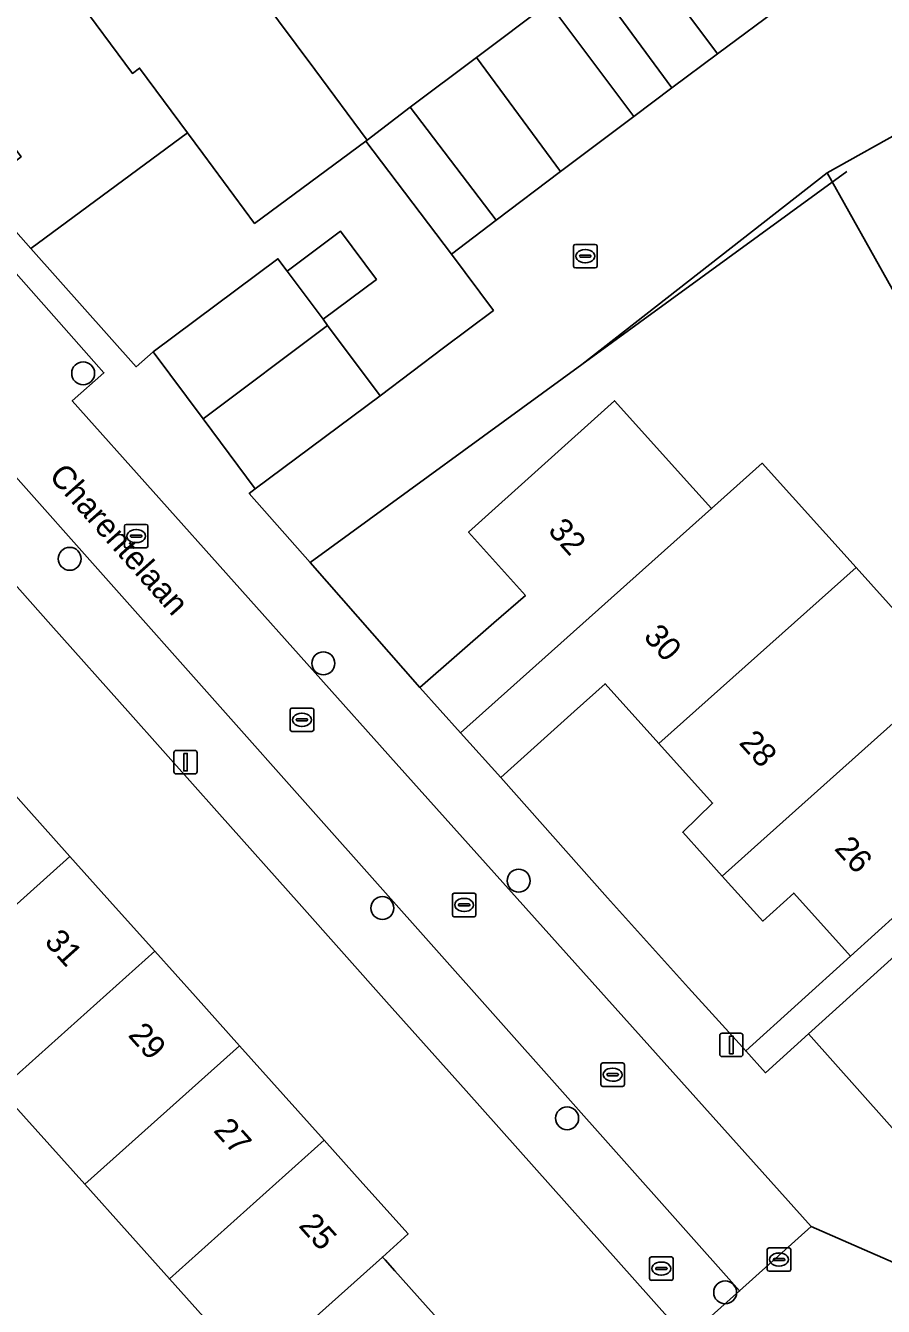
# Model space of a CAD drawing. Extents: x 158472 to 159562, y 388525 to 389606.
# Drawn here: x 159117.4 to 159154, y 388835.8 to 388890.5 of the extents above; entities that cross this region are included whole.
import ezdxf

# ---------------------------------------------------------------- set-up
doc = ezdxf.new("R2010")
doc.units = 0
for name, color, linetype in [('IMGEO_Boom', 7, 'Continuous'), ('IMGEO_Brandkraan', 7, 'Continuous'), ('IMGEO_Erf', 7, 'Continuous'), ('IMGEO_Kolk', 7, 'Continuous'), ('IMGEO_Lichtmast', 7, 'Continuous'), ('IMGEO_Muur', 7, 'Continuous'), ('IMGEO_Openbare_ruimte_label', 7, 'Continuous'), ('IMGEO_Pand', 7, 'Continuous'), ('IMGEO_Pand_nummerreeks', 7, 'Continuous'), ('IMGEO_Parkeervlak_open', 7, 'Continuous'), ('IMGEO_Rijbaan_lokaal_open', 7, 'Continuous'), ('IMGEO_Voetpad_open', 7, 'Continuous')]:
    doc.layers.add(name, color=color, linetype=linetype)

msp = doc.modelspace()

# ---------------------------------------------------------------- linework, layer by layer
at = {"layer": 'IMGEO_Boom'}
for centre in [(159119.832, 388875.635), (159119.261, 388867.72), (159130.079, 388863.261), (159138.413, 388853.987), (159132.6, 388852.82), (159140.479, 388843.855), (159147.221, 388836.425)]:
    msp.add_circle(centre, 0.489, dxfattribs=at)
at = {"layer": 'IMGEO_Brandkraan'}
for p, q in [((159143.999, 388837.015), (159143.999, 388837.867)), ((159144.074, 388837.941), (159144.926, 388837.941)), ((159145, 388837.867), (159145, 388837.015)), ((159144.258, 388837.435), (159144.258, 388837.447)), ((159144.696, 388837.398), (159144.298, 388837.398)), ((159144.301, 388837.484), (159144.699, 388837.484)), ((159144.487, 388837.721), (159144.512, 388837.721)), ((159144.742, 388837.447), (159144.742, 388837.435)), ((159144.926, 388836.941), (159144.074, 388836.941)), ((159144.51, 388837.161), (159144.485, 388837.161))]:
    msp.add_line(p, q, dxfattribs=at)
for points in [[(159143.999, 388837.015), (159143.999, 388837.867)], [(159144.074, 388837.941), (159144.926, 388837.941)], [(159145, 388837.867), (159145, 388837.015)], [(159144.926, 388836.941), (159144.074, 388836.941)]]:
    msp.add_lwpolyline(points, dxfattribs=at)
for centre, radius, start, end in [((159144.076, 388837.865), 0.0765, 91.552, 178.448), ((159144.076, 388837.865), 0.0765, 91.552, 178.448), ((159144.924, 388837.865), 0.0765, 1.552, 88.448), ((159144.924, 388837.865), 0.0765, 1.552, 88.448), ((159144.298, 388837.444), 0.0403, 85.8775, 175.7526), ((159144.295, 388837.434), 0.0366, 178.938, 274.7102), ((159144.699, 388837.441), 0.043, 264.8664, 352.4533), ((159144.703, 388837.446), 0.0386, 1.7309, 96.639), ((159144.076, 388837.017), 0.0765, 181.552, 268.448), ((159144.076, 388837.017), 0.0765, 181.552, 268.448), ((159144.924, 388837.017), 0.0765, 271.552, 358.448), ((159144.924, 388837.017), 0.0765, 271.552, 358.448)]:
    msp.add_arc(centre, radius, start, end, dxfattribs=at)
for centre, major_axis, ratio, start_param, end_param in [((159144.486, 388837.441), (-0.387, 0.002), 0.722429, 4.712389, 7.853982), ((159144.511, 388837.441), (-0.39, 0.002), 0.717154, 1.570796, 4.712389)]:
    msp.add_ellipse(centre, major_axis=major_axis, ratio=ratio, start_param=start_param, end_param=end_param, dxfattribs=at)
at = {"layer": 'IMGEO_Erf'}
for points in [[(159127.373, 388891.756), (159129.715, 388888.593), (159131.945, 388885.581), (159133.785, 388886.981), (159136.615, 388889.105), (159139.699, 388891.421)], [(159155.272, 388877.583), (159151.575, 388884.191), (159141.105, 388876.008), (159129.513, 388867.558), (159134.197, 388862.229), (159137.36, 388864.99), (159138.7, 388866.16), (159136.273, 388868.854), (159142.498, 388874.462), (159145.845, 388870.748), (159146.64, 388869.865), (159148.802, 388871.796), (159152.813, 388867.343), (159156.827, 388862.888)], [(159136.171, 388845.02), (159132.779, 388848.828), (159129.047, 388853.017), (159125.655, 388856.825), (159121.85, 388861.096), (159118.458, 388864.905), (159116.239, 388867.395), (159114.746, 388866.089), (159101.461, 388880.986), (159075.248, 388861.255), (159057.955, 388848.239)], [(159115.654, 388859.053), (159117.398, 388857.107), (159119.27, 388855.019), (159121.216, 388852.847), (159122.884, 388850.986), (159124.619, 388849.049), (159126.499, 388846.951), (159128.363, 388844.871), (159130.113, 388842.918), (159131.767, 388841.073), (159133.696, 388838.92), (159132.598, 388837.935), (159132.71, 388837.81), (159133.13, 388837.342), (159134.444, 388835.875), (159136.181, 388833.936)], [(159126.791, 388833.344), (159123.513, 388837.003), (159119.899, 388841.036), (159116.284, 388845.07), (159112.67, 388849.103), (159109.054, 388853.137), (159105.322, 388857.302), (159094.214, 388847.35), (159095.369, 388846.169), (159097.575, 388848.491), (159100.631, 388845.587), (159103.65, 388842.718), (159101.443, 388840.396), (159103.201, 388838.691), (159105.389, 388840.994), (159108.411, 388838.012), (159111.322, 388835.141)], [(159145.569, 388834.47), (159136.171, 388845.02)]]:
    msp.add_lwpolyline(points, dxfattribs=at)
for points in [[(159128.139, 388880.521), (159128.53, 388879.997), (159130.808, 388881.698), (159132.344, 388879.64), (159130.066, 388877.94), (159130.26, 388877.68), (159132.5, 388874.678), (159135.203, 388876.715), (159137.332, 388878.315), (159135.551, 388880.723), (159131.888, 388885.539), (159127.146, 388882.028), (159124.936, 388885.012), (159124.28, 388885.898), (159117.603, 388880.955), (159122.088, 388875.916), (159122.814, 388876.547)], [(159144.398, 388859.837), (159142.096, 388862.392), (159140.774, 388861.201), (159137.654, 388858.391), (159142.199, 388853.263), (159145.662, 388849.419), (159148.101, 388846.729), (159152.563, 388850.775), (159150.145, 388853.459), (159148.823, 388852.268), (159147.094, 388854.187), (159145.41, 388856.057), (159146.682, 388857.302)]]:
    msp.add_lwpolyline(points, close=True, dxfattribs=at)
at = {"layer": 'IMGEO_Kolk'}
for p, q in [((159140.755, 388880.204), (159140.755, 388881.056)), ((159140.83, 388881.13), (159141.682, 388881.13)), ((159141.756, 388881.056), (159141.756, 388880.204)), ((159141.014, 388880.624), (159141.014, 388880.636)), ((159141.452, 388880.587), (159141.054, 388880.587)), ((159141.057, 388880.673), (159141.455, 388880.673)), ((159141.243, 388880.91), (159141.268, 388880.91)), ((159141.498, 388880.636), (159141.498, 388880.624)), ((159141.682, 388880.13), (159140.83, 388880.13)), ((159141.266, 388880.35), (159141.241, 388880.35)), ((159121.593, 388868.263), (159121.593, 388869.115)), ((159121.668, 388869.189), (159122.52, 388869.189)), ((159122.594, 388869.115), (159122.594, 388868.263)), ((159121.852, 388868.683), (159121.852, 388868.695)), ((159122.29, 388868.646), (159121.892, 388868.646)), ((159121.895, 388868.732), (159122.293, 388868.732)), ((159122.081, 388868.969), (159122.106, 388868.969)), ((159122.336, 388868.695), (159122.336, 388868.683)), ((159122.52, 388868.189), (159121.668, 388868.189)), ((159122.104, 388868.409), (159122.079, 388868.409)), ((159128.666, 388860.427), (159128.666, 388861.279)), ((159128.741, 388861.353), (159129.593, 388861.353)), ((159128.925, 388860.847), (159128.925, 388860.859)), ((159129.363, 388860.81), (159128.965, 388860.81)), ((159128.968, 388860.896), (159129.366, 388860.896)), ((159129.154, 388861.133), (159129.179, 388861.133)), ((159129.409, 388860.859), (159129.409, 388860.847)), ((159129.667, 388861.279), (159129.667, 388860.427)), ((159129.593, 388860.353), (159128.741, 388860.353)), ((159129.177, 388860.573), (159129.152, 388860.573)), ((159135.586, 388852.527), (159135.586, 388853.379)), ((159135.661, 388853.453), (159136.513, 388853.453)), ((159136.074, 388853.233), (159136.099, 388853.233)), ((159136.587, 388853.379), (159136.587, 388852.527)), ((159135.845, 388852.947), (159135.845, 388852.959)), ((159136.283, 388852.91), (159135.885, 388852.91)), ((159135.888, 388852.996), (159136.286, 388852.996)), ((159136.097, 388852.673), (159136.072, 388852.673)), ((159136.329, 388852.959), (159136.329, 388852.947)), ((159136.513, 388852.453), (159135.661, 388852.453)), ((159141.922, 388845.288), (159141.922, 388846.14)), ((159141.997, 388846.214), (159142.849, 388846.214)), ((159142.923, 388846.14), (159142.923, 388845.288)), ((159142.181, 388845.708), (159142.181, 388845.72)), ((159142.619, 388845.671), (159142.221, 388845.671)), ((159142.224, 388845.757), (159142.622, 388845.757)), ((159142.41, 388845.994), (159142.435, 388845.994)), ((159142.665, 388845.72), (159142.665, 388845.708)), ((159142.849, 388845.214), (159141.997, 388845.214)), ((159142.433, 388845.434), (159142.408, 388845.434)), ((159149.02, 388837.401), (159149.02, 388838.253)), ((159149.095, 388838.327), (159149.947, 388838.327)), ((159149.322, 388837.87), (159149.72, 388837.87)), ((159149.508, 388838.107), (159149.533, 388838.107)), ((159150.021, 388838.253), (159150.021, 388837.401)), ((159149.947, 388837.327), (159149.095, 388837.327)), ((159149.279, 388837.821), (159149.279, 388837.833)), ((159149.717, 388837.784), (159149.319, 388837.784)), ((159149.531, 388837.547), (159149.506, 388837.547)), ((159149.763, 388837.833), (159149.763, 388837.821))]:
    msp.add_line(p, q, dxfattribs=at)
for points in [[(159140.755, 388880.204), (159140.755, 388881.056)], [(159140.83, 388881.13), (159141.682, 388881.13)], [(159141.756, 388881.056), (159141.756, 388880.204)], [(159141.682, 388880.13), (159140.83, 388880.13)], [(159121.593, 388868.263), (159121.593, 388869.115)], [(159121.668, 388869.189), (159122.52, 388869.189)], [(159122.594, 388869.115), (159122.594, 388868.263)], [(159122.52, 388868.189), (159121.668, 388868.189)], [(159128.666, 388860.427), (159128.666, 388861.279)], [(159128.741, 388861.353), (159129.593, 388861.353)], [(159129.667, 388861.279), (159129.667, 388860.427)], [(159129.593, 388860.353), (159128.741, 388860.353)], [(159135.586, 388852.527), (159135.586, 388853.379)], [(159135.661, 388853.453), (159136.513, 388853.453)], [(159136.587, 388853.379), (159136.587, 388852.527)], [(159136.513, 388852.453), (159135.661, 388852.453)], [(159141.922, 388845.288), (159141.922, 388846.14)], [(159141.997, 388846.214), (159142.849, 388846.214)], [(159142.923, 388846.14), (159142.923, 388845.288)], [(159142.849, 388845.214), (159141.997, 388845.214)], [(159149.02, 388837.401), (159149.02, 388838.253)], [(159149.095, 388838.327), (159149.947, 388838.327)], [(159150.021, 388838.253), (159150.021, 388837.401)], [(159149.947, 388837.327), (159149.095, 388837.327)]]:
    msp.add_lwpolyline(points, dxfattribs=at)
for centre, radius, start, end in [((159140.832, 388881.054), 0.0765, 91.552, 178.448), ((159140.832, 388881.054), 0.0765, 91.552, 178.448), ((159141.68, 388881.054), 0.0765, 1.552, 88.448), ((159141.68, 388881.054), 0.0765, 1.552, 88.448), ((159141.054, 388880.633), 0.0403, 85.8775, 175.7526), ((159141.051, 388880.623), 0.0366, 178.938, 274.7102), ((159141.455, 388880.63), 0.043, 264.8664, 352.4533), ((159141.459, 388880.635), 0.0386, 1.7309, 96.639), ((159140.832, 388880.206), 0.0765, 181.552, 268.448), ((159140.832, 388880.206), 0.0765, 181.552, 268.448), ((159141.68, 388880.206), 0.0765, 271.552, 358.448), ((159141.68, 388880.206), 0.0765, 271.552, 358.448), ((159121.67, 388869.113), 0.0765, 91.552, 178.448), ((159121.67, 388869.113), 0.0765, 91.552, 178.448), ((159122.518, 388869.113), 0.0765, 1.552, 88.448), ((159122.518, 388869.113), 0.0765, 1.552, 88.448), ((159121.892, 388868.692), 0.0403, 85.8775, 175.7526), ((159121.889, 388868.682), 0.0366, 178.938, 274.7102), ((159122.293, 388868.689), 0.043, 264.8664, 352.4533), ((159122.297, 388868.694), 0.0386, 1.7309, 96.639), ((159121.67, 388868.265), 0.0765, 181.552, 268.448), ((159121.67, 388868.265), 0.0765, 181.552, 268.448), ((159122.518, 388868.265), 0.0765, 271.552, 358.448), ((159122.518, 388868.265), 0.0765, 271.552, 358.448), ((159128.743, 388861.277), 0.0765, 91.552, 178.448), ((159128.743, 388861.277), 0.0765, 91.552, 178.448), ((159128.965, 388860.856), 0.0403, 85.8775, 175.7526), ((159128.962, 388860.846), 0.0366, 178.938, 274.7102), ((159129.366, 388860.853), 0.043, 264.8664, 352.4533), ((159129.37, 388860.858), 0.0386, 1.7309, 96.639), ((159129.591, 388861.277), 0.0765, 1.552, 88.448), ((159129.591, 388861.277), 0.0765, 1.552, 88.448), ((159128.743, 388860.429), 0.0765, 181.552, 268.448), ((159128.743, 388860.429), 0.0765, 181.552, 268.448), ((159129.591, 388860.429), 0.0765, 271.552, 358.448), ((159129.591, 388860.429), 0.0765, 271.552, 358.448), ((159135.663, 388853.377), 0.0765, 91.552, 178.448), ((159135.663, 388853.377), 0.0765, 91.552, 178.448), ((159136.511, 388853.377), 0.0765, 1.552, 88.448), ((159136.511, 388853.377), 0.0765, 1.552, 88.448), ((159135.885, 388852.956), 0.0403, 85.8775, 175.7526), ((159135.882, 388852.946), 0.0366, 178.938, 274.7102), ((159136.286, 388852.953), 0.043, 264.8664, 352.4533), ((159136.29, 388852.958), 0.0386, 1.7309, 96.639), ((159135.663, 388852.529), 0.0765, 181.552, 268.448), ((159135.663, 388852.529), 0.0765, 181.552, 268.448), ((159136.511, 388852.529), 0.0765, 271.552, 358.448), ((159136.511, 388852.529), 0.0765, 271.552, 358.448), ((159141.999, 388846.138), 0.0765, 91.552, 178.448), ((159141.999, 388846.138), 0.0765, 91.552, 178.448), ((159142.847, 388846.138), 0.0765, 1.552, 88.448), ((159142.847, 388846.138), 0.0765, 1.552, 88.448), ((159142.221, 388845.717), 0.0403, 85.8775, 175.7526), ((159142.218, 388845.707), 0.0366, 178.938, 274.7102), ((159142.622, 388845.714), 0.043, 264.8664, 352.4533), ((159142.626, 388845.719), 0.0386, 1.7309, 96.639), ((159141.999, 388845.29), 0.0765, 181.552, 268.448), ((159141.999, 388845.29), 0.0765, 181.552, 268.448), ((159142.847, 388845.29), 0.0765, 271.552, 358.448), ((159142.847, 388845.29), 0.0765, 271.552, 358.448), ((159149.097, 388838.251), 0.0765, 91.552, 178.448), ((159149.097, 388838.251), 0.0765, 91.552, 178.448), ((159149.319, 388837.83), 0.0403, 85.8775, 175.7526), ((159149.724, 388837.832), 0.0386, 1.7309, 96.639), ((159149.945, 388838.251), 0.0765, 1.552, 88.448), ((159149.945, 388838.251), 0.0765, 1.552, 88.448), ((159149.097, 388837.403), 0.0765, 181.552, 268.448), ((159149.097, 388837.403), 0.0765, 181.552, 268.448), ((159149.316, 388837.82), 0.0366, 178.938, 274.7102), ((159149.72, 388837.827), 0.043, 264.8664, 352.4533), ((159149.945, 388837.403), 0.0765, 271.552, 358.448), ((159149.945, 388837.403), 0.0765, 271.552, 358.448)]:
    msp.add_arc(centre, radius, start, end, dxfattribs=at)
for centre, major_axis, ratio, start_param, end_param in [((159141.242, 388880.63), (-0.387, 0.002), 0.722429, 4.712389, 7.853982), ((159141.267, 388880.63), (-0.39, 0.002), 0.717154, 1.570796, 4.712389), ((159122.08, 388868.689), (-0.387, 0.002), 0.722429, 4.712389, 7.853982), ((159122.105, 388868.689), (-0.39, 0.002), 0.717154, 1.570796, 4.712389), ((159129.153, 388860.853), (-0.387, 0.002), 0.722429, 4.712389, 7.853982), ((159129.178, 388860.853), (-0.39, 0.002), 0.717154, 1.570796, 4.712389), ((159136.073, 388852.953), (-0.387, 0.002), 0.722429, 4.712389, 7.853982), ((159136.098, 388852.953), (-0.39, 0.002), 0.717154, 1.570796, 4.712389), ((159142.409, 388845.714), (-0.387, 0.002), 0.722429, 4.712389, 7.853982), ((159142.434, 388845.714), (-0.39, 0.002), 0.717154, 1.570796, 4.712389), ((159149.507, 388837.827), (-0.387, 0.002), 0.722429, 4.712389, 7.853982), ((159149.532, 388837.827), (-0.39, 0.002), 0.717154, 1.570796, 4.712389)]:
    msp.add_ellipse(centre, major_axis=major_axis, ratio=ratio, start_param=start_param, end_param=end_param, dxfattribs=at)
at = {"layer": 'IMGEO_Lichtmast'}
for p, q in [((159123.702, 388858.644), (159123.702, 388859.444)), ((159123.702, 388859.444), (159123.702, 388858.644)), ((159123.802, 388859.544), (159124.592, 388859.544)), ((159124.592, 388859.544), (159123.802, 388859.544)), ((159124.692, 388859.444), (159124.692, 388858.644)), ((159124.692, 388858.644), (159124.692, 388859.444)), ((159124.592, 388858.544), (159123.802, 388858.544)), ((159123.802, 388858.544), (159124.592, 388858.544)), ((159146.988, 388846.583), (159146.988, 388847.383)), ((159146.988, 388847.383), (159146.988, 388846.583)), ((159147.088, 388847.483), (159147.878, 388847.483)), ((159147.878, 388847.483), (159147.088, 388847.483)), ((159147.978, 388847.383), (159147.978, 388846.583)), ((159147.978, 388846.583), (159147.978, 388847.383)), ((159147.878, 388846.483), (159147.088, 388846.483)), ((159147.088, 388846.483), (159147.878, 388846.483))]:
    msp.add_line(p, q, dxfattribs=at)
for points in [[(159124.122, 388859.419), (159124.272, 388859.419), (159124.272, 388858.669), (159124.122, 388858.669), (159124.122, 388859.419)], [(159147.408, 388847.358), (159147.558, 388847.358), (159147.558, 388846.608), (159147.408, 388846.608), (159147.408, 388847.358)]]:
    msp.add_lwpolyline(points, dxfattribs=at)
for centre, start, end in [((159123.802, 388859.444), 90, 180), ((159123.802, 388859.444), 90, 180), ((159124.592, 388859.444), 0, 90), ((159124.592, 388859.444), 360, 90), ((159123.802, 388858.644), 180, 270), ((159123.802, 388858.644), 180, 270), ((159124.592, 388858.644), 270, 0), ((159124.592, 388858.644), 270, 0), ((159147.088, 388847.383), 90, 180), ((159147.088, 388847.383), 90, 180), ((159147.878, 388847.383), 0, 90), ((159147.878, 388847.383), 360, 90), ((159147.088, 388846.583), 180, 270), ((159147.088, 388846.583), 180, 270), ((159147.878, 388846.583), 270, 0), ((159147.878, 388846.583), 270, 0)]:
    msp.add_arc(centre, 0.1, start, end, dxfattribs=at)
at = {"layer": 'IMGEO_Muur'}
for points in [[(159141.105, 388876.008), (159152.409, 388884.249)], [(159117.603, 388880.955), (159122.088, 388875.916)], [(159132.5, 388874.678), (159135.203, 388876.715)]]:
    msp.add_lwpolyline(points, dxfattribs=at)
at = {"layer": 'IMGEO_Pand'}
for points in [[(159126.178, 388893.355), (159121.967, 388898.905), (159121.742, 388898.736), (159121.108, 388898.261), (159116.956, 388895.148), (159121.932, 388888.427), (159122.238, 388888.657), (159124.28, 388885.898), (159124.936, 388885.012), (159127.146, 388882.028), (159131.888, 388885.539), (159131.945, 388885.581), (159129.715, 388888.593), (159127.373, 388891.756)], [(159146.13, 388896.232), (159143.276, 388894.102), (159146.899, 388889.268), (159149.698, 388891.342)], [(159124.28, 388885.898), (159122.238, 388888.657), (159121.932, 388888.427), (159116.956, 388895.148), (159112.17, 388891.56), (159117.186, 388884.869), (159115.347, 388883.49), (159117.603, 388880.955)], [(159144.948, 388887.805), (159146.899, 388889.268), (159143.276, 388894.102), (159141.373, 388892.676)], [(159144.948, 388887.805), (159141.373, 388892.676), (159139.699, 388891.421), (159143.323, 388886.587)], [(159139.699, 388891.421), (159136.615, 388889.105), (159140.203, 388884.239), (159143.323, 388886.587)], [(159136.615, 388889.105), (159133.785, 388886.981), (159137.448, 388882.166), (159140.203, 388884.239)], [(159133.785, 388886.981), (159131.945, 388885.581), (159131.888, 388885.539), (159135.551, 388880.723), (159137.448, 388882.166)], [(159155.088, 388886.142), (159151.575, 388884.191), (159155.272, 388877.583), (159155.855, 388878.158), (159158.225, 388880.495)], [(159128.53, 388879.997), (159130.066, 388877.94), (159132.344, 388879.64), (159130.808, 388881.698)], [(159130.26, 388877.68), (159130.066, 388877.94), (159128.53, 388879.997), (159128.139, 388880.521), (159122.814, 388876.547), (159124.948, 388873.688)], [(159130.26, 388877.68), (159124.948, 388873.688), (159127.176, 388870.703), (159132.5, 388874.678)], [(159135.932, 388860.303), (159146.64, 388869.865), (159145.845, 388870.748), (159142.498, 388874.462), (159136.273, 388868.854), (159138.7, 388866.16), (159137.36, 388864.99), (159134.197, 388862.229)], [(159152.813, 388867.343), (159148.802, 388871.796), (159146.64, 388869.865), (159135.932, 388860.303), (159137.654, 388858.391), (159140.774, 388861.201), (159142.096, 388862.392), (159144.398, 388859.837)], [(159147.094, 388854.187), (159148.47, 388855.42), (159154.666, 388860.957), (159156.827, 388862.888), (159152.813, 388867.343), (159144.398, 388859.837), (159146.682, 388857.302), (159145.41, 388856.057)], [(159156.827, 388862.888), (159154.666, 388860.957), (159148.47, 388855.42), (159147.094, 388854.187), (159148.823, 388852.268), (159150.145, 388853.459), (159152.563, 388850.775), (159157.764, 388855.461), (159158.717, 388856.32), (159158.787, 388856.383), (159160.94, 388858.323)], [(159112.67, 388849.103), (159119.27, 388855.019), (159117.398, 388857.107), (159115.654, 388859.053), (159109.054, 388853.137)], [(159112.67, 388849.103), (159116.284, 388845.07), (159122.884, 388850.986), (159121.216, 388852.847), (159119.27, 388855.019)], [(159119.899, 388841.036), (159126.499, 388846.951), (159124.619, 388849.049), (159122.884, 388850.986), (159116.284, 388845.07)], [(159119.899, 388841.036), (159123.513, 388837.003), (159130.113, 388842.918), (159128.363, 388844.871), (159126.499, 388846.951)], [(159132.598, 388837.935), (159133.696, 388838.92), (159131.767, 388841.073), (159130.113, 388842.918), (159123.513, 388837.003), (159126.791, 388833.344), (159126.954, 388833.163), (159127.097, 388833.004)], [(159136.181, 388833.936), (159134.444, 388835.875), (159133.13, 388837.342), (159132.71, 388837.81), (159132.598, 388837.935), (159127.097, 388833.004), (159125.965, 388831.989), (159129.548, 388827.99)]]:
    msp.add_lwpolyline(points, close=True, dxfattribs=at)
at = {"layer": 'IMGEO_Parkeervlak_open'}
msp.add_lwpolyline([(159154.443, 388850.775), (159150.781, 388847.462), (159160.683, 388836.325), (159164.344, 388839.638)], close=True, dxfattribs=at)
at = {"layer": 'IMGEO_Rijbaan_lokaal_open'}
for points in [[(159155.088, 388886.142), (159156.509, 388886.866), (159159.353, 388888.425), (159164.683, 388891.783), (159163.732, 388895.809), (159162.455, 388900.878), (159156.536, 388896.482), (159154.463, 388894.904), (159152.869, 388893.692), (159149.698, 388891.342), (159146.899, 388889.268), (159144.948, 388887.805), (159143.323, 388886.587), (159140.203, 388884.239), (159137.448, 388882.166), (159135.551, 388880.723), (159137.332, 388878.315), (159135.203, 388876.715), (159132.5, 388874.678), (159127.176, 388870.703), (159126.918, 388870.51), (159129.513, 388867.558), (159141.105, 388876.008), (159151.575, 388884.191)], [(159119.366, 388874.455), (159120.719, 388875.66), (159110.228, 388887.513), (159105.588, 388884.01), (159116.489, 388871.743), (159129.752, 388856.818), (159147.838, 388836.491), (159150.894, 388839.243), (159133.192, 388858.982)]]:
    msp.add_lwpolyline(points, close=True, dxfattribs=at)
at = {"layer": 'IMGEO_Voetpad_open'}
for points in [[(159117.603, 388880.955), (159115.347, 388883.49), (159111.156, 388888.198), (159110.228, 388887.513), (159120.719, 388875.66), (159119.366, 388874.455), (159133.192, 388858.982), (159150.894, 388839.243), (159162.233, 388834.277)], [(159057.955, 388848.239), (159075.248, 388861.255), (159101.461, 388880.986), (159114.746, 388866.089), (159116.239, 388867.395), (159118.458, 388864.905), (159121.85, 388861.096), (159125.655, 388856.825), (159129.047, 388853.017), (159132.779, 388848.828), (159136.171, 388845.02), (159145.569, 388834.47), (159147.838, 388836.491), (159129.752, 388856.818), (159116.489, 388871.743), (159113.174, 388868.76), (159102.05, 388881.339), (159096.885, 388880.547), (159089.961, 388875.372), (159073.604, 388863.223), (159063.098, 388855.419)], [(159192.389, 388845.729), (159191.192, 388845.447), (159190.104, 388845.191), (159165.384, 388839.365), (159164.789, 388840.034), (159164.344, 388839.638), (159160.683, 388836.325), (159150.781, 388847.462), (159148.944, 388845.799), (159148.101, 388846.729), (159145.662, 388849.419), (159142.199, 388853.263), (159137.654, 388858.391), (159135.932, 388860.303), (159134.197, 388862.229), (159129.513, 388867.558), (159126.918, 388870.51), (159127.176, 388870.703), (159124.948, 388873.688), (159122.814, 388876.547), (159122.088, 388875.916), (159117.603, 388880.955)], [(159157.764, 388855.461), (159152.563, 388850.775), (159148.101, 388846.729), (159148.944, 388845.799), (159150.781, 388847.462), (159154.443, 388850.775)], [(159162.233, 388834.277), (159150.894, 388839.243), (159147.838, 388836.491), (159145.569, 388834.47), (159146.543, 388833.376), (159126.969, 388815.855), (159124.297, 388813.463), (159128.275, 388802.808), (159129.552, 388803.274), (159125.976, 388812.78), (159125.785, 388813.287), (159127.123, 388814.469), (159147.354, 388832.34)]]:
    msp.add_lwpolyline(points, dxfattribs=at)

# ---------------------------------------------------------------- texts
at = {"layer": 'IMGEO_Openbare_ruimte_label'}
msp.add_text('Charentelaan', height=1, rotation=311.6335, dxfattribs=at).set_placement((159118.334, 388871.226))
at = {"layer": 'IMGEO_Pand_nummerreeks'}
for s, rotation, p in [('32', 312.0203, (159139.626, 388868.897)), ('30', 312.0203, (159143.702, 388864.373)), ('28', 312.0203, (159147.775, 388859.853)), ('26', 312.0205, (159151.845, 388855.335)), ('31', 311.864, (159118.144, 388851.36)), ('29', 311.864, (159121.711, 388847.38)), ('27', 311.864, (159125.353, 388843.316)), ('25', 311.8658, (159128.993, 388839.253))]:
    msp.add_text(s, height=1, rotation=rotation, dxfattribs=at).set_placement(p)

doc.saveas('drawing.dxf')
